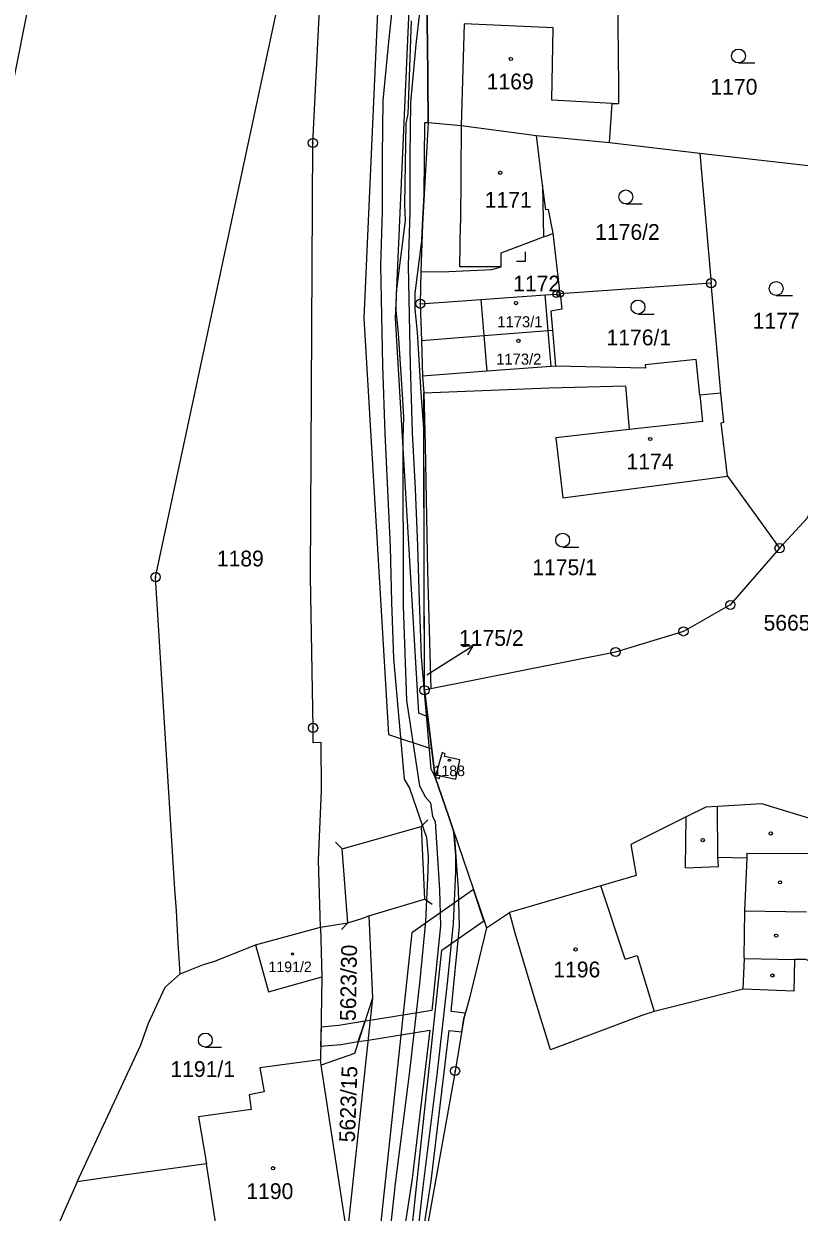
# Model space of a CAD drawing. Extents: x -644096 to -634268, y -1141430 to -1133463.
# Drawn here: x -638992.7 to -638909.2, y -1137506.2 to -1137378.3 of the extents above; entities that cross this region are included whole.
import ezdxf

# ---------------------------------------------------------------- set-up
doc = ezdxf.new("R2010")
doc.units = 0
for name, color, linetype in [('_CIVIL_CONSTRUCTION', 7, 'Continuous'), ('B_Hranice _3D', 7, 'Continuous'), ('M_Svah_Nasyp', 7, 'Continuous'), ('M_Svah_Zarez', 7, 'Continuous'), ('spodek_nasyp', 7, 'Continuous'), ('spodek_zarez', 7, 'Continuous'), ('svrsek_osa_sjezdy', 7, 'Continuous'), ('svrsek_osa_terminal_VRT', 7, 'Continuous'), ('svrsek_osa_VRT', 7, 'Continuous'), ('svrsek_popisy_VRT', 7, 'Continuous'), ('terminal_VRT', 7, 'Continuous')]:
    doc.layers.add(name, color=color, linetype=linetype)

msp = doc.modelspace()

# ---------------------------------------------------------------- linework, layer by layer
at = {"layer": '_CIVIL_CONSTRUCTION'}
for centre, radius in [((-638961.57, -1137391.16), 0.5), ((-638961.57, -1137391.16), 0.0303), ((-638918.69, -1137406.25), 0.5), ((-638934.95, -1137407.4), 0.35), ((-638918.69, -1137406.25), 0.0303), ((-638950, -1137408.46), 0.5), ((-638935.36, -1137407.44), 0.35), ((-638935.36, -1137407.44), 0.0212), ((-638934.95, -1137407.4), 0.0212), ((-638950, -1137408.46), 0.0303), ((-638911.31, -1137434.78), 0.5), ((-638911.31, -1137434.78), 0.0303), ((-638978.5, -1137437.89), 0.5), ((-638978.5, -1137437.89), 0.0303), ((-638916.62, -1137440.89), 0.5), ((-638916.62, -1137440.89), 0.0303), ((-638921.66, -1137443.73), 0.5), ((-638921.66, -1137443.73), 0.0303), ((-638928.98, -1137445.95), 0.5), ((-638928.98, -1137445.95), 0.0303), ((-638949.56, -1137450.07), 0.5), ((-638949.56, -1137450.07), 0.0303), ((-638961.55, -1137454.12), 0.5), ((-638961.55, -1137454.12), 0.0303), ((-638946.26, -1137491.05), 0.5), ((-638946.26, -1137491.05), 0.0303)]:
    msp.add_circle(centre, radius, dxfattribs=at)
at = {"layer": 'B_Hranice _3D'}
for points in [[(-638902.61, -1137270.09), (-638942.97, -1137322.13), (-638949.11, -1137338.08), (-638953.89, -1137360.97), (-638956.07, -1137410.02), (-638953.41, -1137454.84), (-638948.77, -1137456.38), (-638949.2, -1137452.91), (-638950.15, -1137452.52), (-638952.67, -1137410), (-638950.51, -1137361.39), (-638945.99, -1137339.52), (-638942.26, -1137327.69), (-638935.56, -1137316.16), (-638928.08, -1137306.76), (-638912.43, -1137287.28), (-638900.83, -1137272.85), (-638896.73, -1137267.46), (-638892.99, -1137264.29), (-638877.57, -1137252.17), (-638900.56, -1137267.86)], [(-638960.68, -1137486.32), (-638960.73, -1137488.37), (-638958.54, -1137488.18), (-638956.68, -1137487.88), (-638956.09, -1137486.09), (-638955.96, -1137485.7), (-638958.78, -1137486.16)]]:
    msp.add_lwpolyline(points, close=True, dxfattribs=at)
for points in [[(-638950.54, -1137513.99), (-638948.83, -1137502.91), (-638946.91, -1137486.69), (-638945.54, -1137486.82), (-638945.3, -1137485.39), (-638945.14, -1137484.81), (-638946.69, -1137484.66), (-638945.78, -1137475.52), (-638945.88, -1137471.46), (-638946.33, -1137465.47), (-638946.57, -1137464.77), (-638946.94, -1137463.69), (-638948.39, -1137459.41), (-638949.56, -1137450.07), (-638949.62, -1137423.95), (-638949.62, -1137421.91), (-638949.9, -1137418.06), (-638950.32, -1137411.51), (-638950.57, -1137409.04), (-638950.54, -1137407.34), (-638949.84, -1137401.69), (-638949.78, -1137399.95), (-638949.59, -1137396.69), (-638949.5, -1137388.95), (-638949.14, -1137388.94), (-638949.14, -1137388.84), (-638949.23, -1137380.09), (-638949.25, -1137378.78), (-638949.28, -1137375.63)], [(-638953.06, -1137376.93), (-638953.44, -1137380.27), (-638954.02, -1137386.64), (-638954.11, -1137392.56), (-638954.09, -1137398.55), (-638954.27, -1137404.36), (-638954.06, -1137415.12), (-638953.83, -1137422.43), (-638953.53, -1137428.51), (-638953.25, -1137434.64), (-638953.09, -1137440.57), (-638952.88, -1137446.65), (-638951.75, -1137459.65), (-638951.16, -1137460.59), (-638949.35, -1137465.93), (-638949.17, -1137467.96), (-638949.19, -1137469.51), (-638949.43, -1137474.96), (-638950.05, -1137481.26), (-638951.17, -1137491.11), (-638952.69, -1137503.15), (-638954, -1137515.06)], [(-638946.19, -1137469.59), (-638946.17, -1137467.84), (-638946.39, -1137465.31), (-638946.57, -1137464.77), (-638946.94, -1137463.69), (-638948.39, -1137459.41), (-638948.83, -1137458.57), (-638949.88, -1137446.47), (-638950.09, -1137440.47), (-638950.25, -1137434.54), (-638950.53, -1137428.37), (-638950.83, -1137422.31), (-638951.06, -1137415.04), (-638951.27, -1137404.38), (-638951.09, -1137398.59), (-638951.11, -1137392.58), (-638951.02, -1137386.8), (-638950.46, -1137380.57), (-638950.06, -1137377.13)], [(-638950.99, -1137378.03), (-638951.34, -1137388.01), (-638951.57, -1137389.06), (-638951.7, -1137397.77), (-638951.64, -1137399.49), (-638952.6, -1137407.2), (-638952.63, -1137409.12), (-638952.38, -1137411.67), (-638951.96, -1137418.18), (-638951.82, -1137420.66), (-638951.87, -1137422.95), (-638951.85, -1137440.98), (-638951.47, -1137451.18), (-638950.09, -1137460.35), (-638949.44, -1137461.57), (-638948.9, -1137462.19), (-638948.69, -1137463.67), (-638948.41, -1137464.2), (-638947.94, -1137471.56), (-638947.84, -1137475.44), (-638948.75, -1137484.54), (-638955.41, -1137485.61), (-638955.96, -1137485.7), (-638956.68, -1137487.88), (-638955.63, -1137487.72), (-638948.98, -1137486.64), (-638950.87, -1137502.63), (-638952.56, -1137513.59)], [(-638951.04, -1137515.54), (-638949.71, -1137503.51), (-638948.19, -1137491.47), (-638947.07, -1137481.58), (-638946.43, -1137475.18), (-638946.19, -1137469.59)], [(-638977.08, -1137679.68), (-638963.57, -1137648.08), (-638958.16, -1137616.83), (-638960.86, -1137577.19), (-638960.95, -1137571.54), (-638961.06, -1137567.94), (-638957.72, -1137542.96), (-638951.88, -1137517.25), (-638947.7, -1137478.06), (-638943.15, -1137474.88), (-638944.28, -1137471.53), (-638950.92, -1137476.16), (-638955.24, -1137516.69), (-638961.08, -1137542.36), (-638964.43, -1137568.19), (-638961.58, -1137616.63), (-638966.85, -1137647.1), (-638980.08, -1137678.04)]]:
    msp.add_lwpolyline(points, dxfattribs=at)
at = {"layer": 'M_Svah_Nasyp'}
for p, q in [((-638945.27, -1137378.34), (-638945.61, -1137389.28)), ((-638935.7, -1137378.75), (-638945.27, -1137378.34)), ((-638935.85, -1137386.57), (-638935.7, -1137378.75)), ((-638929.35, -1137386.9), (-638935.85, -1137386.57)), ((-638945.61, -1137389.28), (-638945.69, -1137399.81)), ((-638936.83, -1137395.71), (-638936.73, -1137401.27)), ((-638945.73, -1137404.51), (-638945.69, -1137399.81)), ((-638941.31, -1137404.48), (-638945.73, -1137404.51)), ((-638943.5, -1137408), (-638943.17, -1137411.9)), ((-638936.23, -1137411.36), (-638936.56, -1137407.5)), ((-638943.17, -1137411.9), (-638942.84, -1137415.74)), ((-638935.9, -1137415.22), (-638936.23, -1137411.36)), ((-638919.91, -1137418.29), (-638919.61, -1137421.14)), ((-638919.61, -1137421.14), (-638927.5, -1137422.01)), ((-638917.96, -1137468.03), (-638917.99, -1137462.58)), ((-638949.2, -1137464.03), (-638949.91, -1137464.74)), ((-638921.43, -1137469.18), (-638921.36, -1137463.7)), ((-638958.41, -1137467.12), (-638949.91, -1137464.74)), ((-638949.91, -1137464.74), (-638949.54, -1137472.55)), ((-638959.12, -1137466.41), (-638958.41, -1137467.12)), ((-638957.79, -1137475.11), (-638958.41, -1137467.12)), ((-638917.9, -1137469.03), (-638917.96, -1137468.03)), ((-638917.96, -1137468.03), (-638914.85, -1137468.09)), ((-638914.85, -1137468.09), (-638915.1, -1137473.8)), ((-638914.83, -1137467.59), (-638914.85, -1137468.09)), ((-638914.83, -1137467.59), (-638908.16, -1137467.65)), ((-638921.43, -1137469.18), (-638917.9, -1137469.03)), ((-638927.95, -1137479.01), (-638930.55, -1137471.11)), ((-638955.54, -1137474.36), (-638949.54, -1137472.55)), ((-638948.73, -1137473.14), (-638949.54, -1137472.55)), ((-638915.1, -1137473.8), (-638915.17, -1137478.83)), ((-638915.1, -1137473.8), (-638908.42, -1137473.93)), ((-638958.5, -1137475.82), (-638957.79, -1137475.11)), ((-638927.95, -1137479.01), (-638926.64, -1137478.62)), ((-638926.64, -1137478.62), (-638924.81, -1137484.65)), ((-638915.22, -1137482.25), (-638915.09, -1137478.94)), ((-638915.17, -1137478.83), (-638915.09, -1137478.94)), ((-638915.09, -1137478.94), (-638909.7, -1137479.06)), ((-638971.89, -1137508.47), (-638973.01, -1137501.03))]:
    msp.add_line(p, q, dxfattribs=at)
at = {"layer": 'M_Svah_Zarez'}
for centre, radius in [((-638940.24, -1137382.12), 0.175), ((-638941.39, -1137394.37), 0.175), ((-638939.7, -1137408.4), 0.175), ((-638939.44, -1137412.46), 0.175), ((-638925.24, -1137423.02), 0.175), ((-638946.88, -1137457.6), 0.117), ((-638912.27, -1137465.48), 0.175), ((-638919.59, -1137466.2), 0.175), ((-638911.27, -1137470.74), 0.175), ((-638911.67, -1137476.48), 0.175), ((-638963.76, -1137478.46), 0.119), ((-638933.28, -1137477.96), 0.175), ((-638912.09, -1137480.77), 0.175), ((-638965.85, -1137501.51), 0.175)]:
    msp.add_circle(centre, radius, dxfattribs=at)
at = {"layer": 'spodek_nasyp'}
msp.add_arc((-642050.26, -1145189.6), 8702.25, 63.41797, 71.234685, dxfattribs=at)
at = {"layer": 'spodek_zarez'}
msp.add_circle((-638683.07, -1137056.85), 1378.08, dxfattribs=at)
at = {"layer": 'svrsek_osa_sjezdy'}
for p, q in [((-638915.74, -1137382.55), (-638913.99, -1137382.55)), ((-638927.87, -1137397.72), (-638926.12, -1137397.72)), ((-638938.66, -1137403.89), (-638938.66, -1137402.89)), ((-638939.66, -1137403.89), (-638938.66, -1137403.89)), ((-638911.68, -1137407.57), (-638909.93, -1137407.57)), ((-638926.56, -1137409.57), (-638924.81, -1137409.57)), ((-638934.67, -1137434.66), (-638932.92, -1137434.66)), ((-638973.15, -1137488.47), (-638971.4, -1137488.47))]:
    msp.add_line(p, q, dxfattribs=at)
for centre in [(-638915.74, -1137381.8), (-638927.87, -1137396.97), (-638911.68, -1137406.82), (-638926.56, -1137408.82), (-638934.67, -1137433.91), (-638973.15, -1137487.72)]:
    msp.add_circle(centre, 0.75, dxfattribs=at)
at = {"layer": 'svrsek_osa_terminal_VRT'}
msp.add_arc((-642050.26, -1145189.6), 8802.25, 41.413152, 75.317049, dxfattribs=at)
at = {"layer": 'svrsek_popisy_VRT'}
for p, q in [((-638946.87, -1137446.88), (-638944.33, -1137445.29)), ((-638944.33, -1137445.29), (-638945.44, -1137445.4)), ((-638944.33, -1137445.29), (-638944.91, -1137446.25)), ((-638949.28, -1137448.41), (-638946.87, -1137446.88))]:
    msp.add_line(p, q, dxfattribs=at)
at = {"layer": 'terminal_VRT'}
for p, q in [((-638937.49, -1137390.35), (-638929.63, -1137391.11)), ((-638929.63, -1137391.11), (-638919.92, -1137392.26)), ((-638919.92, -1137392.26), (-638904.5, -1137394)), ((-638919.92, -1137392.26), (-638918.69, -1137406.25)), ((-638934.95, -1137407.4), (-638935.71, -1137400.86)), ((-638949.95, -1137404.98), (-638950, -1137408.46)), ((-638918.69, -1137406.25), (-638934.95, -1137407.4)), ((-638917.65, -1137418.09), (-638918.69, -1137406.25)), ((-638950, -1137408.46), (-638949.88, -1137412.42)), ((-638935.76, -1137411.32), (-638935.43, -1137415.19)), ((-638949.88, -1137412.42), (-638949.76, -1137416.26)), ((-638949.76, -1137416.26), (-638949.63, -1137418.05)), ((-638949.56, -1137450.07), (-638949.63, -1137418.05)), ((-638916.91, -1137427.03), (-638911.31, -1137434.78)), ((-638948.86, -1137449.93), (-638949.56, -1137450.07)), ((-638956.3, -1137474.64), (-638955.54, -1137474.36)), ((-638955.54, -1137474.36), (-638955.15, -1137483.21)), ((-638942.89, -1137475.64), (-638940.38, -1137474)), ((-638967.75, -1137477.46), (-638960.74, -1137475.56)), ((-638960.74, -1137475.56), (-638960.59, -1137480.91)), ((-638960.59, -1137480.91), (-638960.74, -1137489.85)), ((-638955.15, -1137483.21), (-638957.87, -1137508.65)), ((-638960.66, -1137490.41), (-638960.74, -1137489.85)), ((-638957.87, -1137508.65), (-638960.66, -1137490.41))]:
    msp.add_line(p, q, dxfattribs=at)
for points in [[(-638979.1, -1137325.7), (-638986.29, -1137346.59), (-638998.72, -1137408.95), (-639002.25, -1137438.4), (-639011.31, -1137507.72), (-639011.99, -1137525.65), (-639010.72, -1137535.45), (-639002.01, -1137566.93), (-639002.21, -1137579.73), (-639002.23, -1137580.78), (-639002.33, -1137587.16), (-638999.68, -1137587.19)], [(-638975.85, -1137480.6), (-638975.92, -1137479.43), (-638976.06, -1137477.3), (-638976.27, -1137473.8), (-638976.42, -1137471.49), (-638978.5, -1137437.89), (-638959.46, -1137348.83)], [(-638960.65, -1137460.87), (-638960.66, -1137455.69), (-638961.52, -1137455.71), (-638961.55, -1137454.12), (-638961.81, -1137437.84), (-638961.57, -1137391.16), (-638959.46, -1137348.83)], [(-638949.28, -1137375.63), (-638949.25, -1137378.78), (-638949.23, -1137380.09), (-638949.14, -1137388.84), (-638949.14, -1137388.94)], [(-638929.63, -1137391.11), (-638929.35, -1137386.9), (-638928.62, -1137386.91), (-638928.62, -1137386.72), (-638928.64, -1137383.88), (-638928.65, -1137382.89), (-638928.69, -1137377.17), (-638928.92, -1137377.17), (-638930.8, -1137376.58)], [(-638949.14, -1137388.94), (-638949.78, -1137399.95), (-638949.95, -1137404.98)], [(-638949.14, -1137388.94), (-638945.61, -1137389.28), (-638937.49, -1137390.35)], [(-638935.71, -1137400.86), (-638936.2, -1137398.32), (-638936.5, -1137398.34), (-638936.83, -1137395.71), (-638937.49, -1137390.35)], [(-638911.31, -1137434.78), (-638908.32, -1137431.52), (-638906.63, -1137427.52), (-638906.76, -1137420.26), (-638904.5, -1137394)], [(-638949.95, -1137404.98), (-638947.7, -1137405.04), (-638942.31, -1137404.77), (-638941.31, -1137404.48), (-638941.29, -1137403.3), (-638941.28, -1137403), (-638936.73, -1137401.27), (-638936.17, -1137401.08), (-638935.71, -1137400.86)], [(-638950, -1137408.46), (-638943.5, -1137408), (-638940.99, -1137407.83), (-638936.56, -1137407.5), (-638935.36, -1137407.44), (-638934.95, -1137407.4)], [(-638934.95, -1137407.4), (-638934.76, -1137409.04), (-638935.93, -1137409.28), (-638935.76, -1137411.32)], [(-638949.88, -1137412.42), (-638943.17, -1137411.9), (-638936.23, -1137411.36), (-638935.76, -1137411.32)], [(-638917.65, -1137418.09), (-638919.91, -1137418.29), (-638920.31, -1137414.47), (-638925.79, -1137415.05), (-638925.76, -1137415.41), (-638935.43, -1137415.19)], [(-638935.43, -1137415.19), (-638935.9, -1137415.22), (-638942.84, -1137415.74), (-638949.76, -1137416.26)], [(-638949.63, -1137418.05), (-638936.14, -1137417.5), (-638927.92, -1137417.29), (-638927.5, -1137422.01), (-638935.42, -1137422.89), (-638934.64, -1137429.34), (-638916.91, -1137427.03)], [(-638949.63, -1137418.05), (-638949.48, -1137423.69), (-638949.23, -1137437.22), (-638948.86, -1137449.93)], [(-638916.91, -1137427.03), (-638917.62, -1137421.29), (-638917.31, -1137421.2), (-638917.65, -1137418.09)], [(-638911.31, -1137434.78), (-638916.62, -1137440.89), (-638921.66, -1137443.73), (-638928.98, -1137445.95), (-638948.86, -1137449.93)], [(-638949.56, -1137450.07), (-638948.39, -1137459.41), (-638946.94, -1137463.69), (-638946.57, -1137464.77), (-638945.4, -1137468.24), (-638944.9, -1137469.71), (-638942.89, -1137475.64)], [(-638947.92, -1137459.55), (-638947.86, -1137459.27), (-638946.19, -1137459.63), (-638945.74, -1137457.55), (-638947.38, -1137457.2), (-638947.32, -1137456.92), (-638947.65, -1137456.75), (-638948.39, -1137459.41), (-638947.92, -1137459.55)], [(-638960.74, -1137475.56), (-638960.95, -1137468.34), (-638960.65, -1137460.87)], [(-638908.07, -1137463.86), (-638913.21, -1137462.28), (-638917.99, -1137462.58), (-638919.27, -1137462.66), (-638921.36, -1137463.7), (-638927.35, -1137466.67), (-638926.74, -1137469.99), (-638930.55, -1137471.11), (-638940.38, -1137474)], [(-638960.74, -1137475.56), (-638957.79, -1137475.11), (-638956.3, -1137474.64)], [(-638889.37, -1137482.41), (-638889.52, -1137482.89), (-638889.83, -1137484.66), (-638894, -1137483.49), (-638894.83, -1137487.81), (-638903.61, -1137486.23), (-638902.79, -1137481.51), (-638908.5, -1137479.04), (-638909.7, -1137479.06), (-638909.78, -1137482.45), (-638915.22, -1137482.25), (-638924.81, -1137484.65), (-638926.16, -1137485.09), (-638936, -1137488.77), (-638937.58, -1137483.52), (-638937.73, -1137483.05), (-638938.23, -1137481.38), (-638938.37, -1137480.9), (-638939.79, -1137476.21), (-638940.24, -1137474.48), (-638940.38, -1137474)], [(-638942.89, -1137475.64), (-638944.73, -1137483.34), (-638945.3, -1137485.39), (-638946.26, -1137491.05), (-638950.97, -1137517.46), (-638952.08, -1137523.18)], [(-638975.85, -1137480.6), (-638973.35, -1137479.57), (-638972.11, -1137479.21), (-638967.75, -1137477.46)], [(-638967.75, -1137477.46), (-638966.33, -1137482.54), (-638960.59, -1137480.91)], [(-638986.94, -1137502.97), (-638980.09, -1137488.22), (-638979.26, -1137485.89), (-638977.46, -1137482.03), (-638975.85, -1137480.6)], [(-638955.15, -1137483.21), (-638956.09, -1137486.09), (-638957.09, -1137489.15), (-638960.66, -1137490.41)], [(-638960.74, -1137489.85), (-638961.12, -1137489.9), (-638967.29, -1137490.71), (-638966.82, -1137493.29), (-638968.44, -1137493.6), (-638968.22, -1137495.19), (-638973.89, -1137495.97), (-638973.01, -1137501.03), (-638981.88, -1137502.26), (-638984.25, -1137502.59), (-638986.94, -1137502.97)], [(-638986.94, -1137502.97), (-638988.85, -1137507.28), (-638990.36, -1137514.64)]]:
    msp.add_lwpolyline(points, dxfattribs=at)

# ---------------------------------------------------------------- texts
at = {"layer": 'svrsek_osa_VRT'}
for s, height, p in [('1169', 1.7, (-638942.85, -1137385.39)), ('1170', 1.7, (-638918.76, -1137385.96)), ('1171', 1.7, (-638943.06, -1137398.12)), ('1176/2', 1.7, (-638931.17, -1137401.59)), ('1172', 1.7, (-638940, -1137407.14)), ('1177', 1.7, (-638914.21, -1137411.14)), ('1173/1', 1.19, (-638941.71, -1137411)), ('1176/1', 1.7, (-638929.95, -1137412.94)), ('1173/2', 1.19, (-638941.83, -1137415.02)), ('1174', 1.7, (-638927.8, -1137426.3)), ('1189', 1.7, (-638971.91, -1137436.74)), ('1175/1', 1.7, (-638937.94, -1137437.68)), ('5665/1', 1.7, (-638913.04, -1137443.65)), ('1175/2', 1.7, (-638945.83, -1137445.29)), ('1188', 1.14, (-638948.58, -1137459.31)), ('1191/2', 1.14, (-638966.35, -1137480.41)), ('1196', 1.7, (-638935.68, -1137480.97)), ('1191/1', 1.7, (-638976.91, -1137491.69)), ('1190', 1.7, (-638968.73, -1137504.83))]:
    msp.add_text(s, height=height, dxfattribs=at).set_placement(p)
for s, rotation, p in [('5623/30', 89, (-638956.95, -1137485.68)), ('5623/15', 88, (-638957.05, -1137498.75))]:
    msp.add_text(s, height=1.7, rotation=rotation, dxfattribs=at).set_placement(p)

doc.saveas('drawing.dxf')
